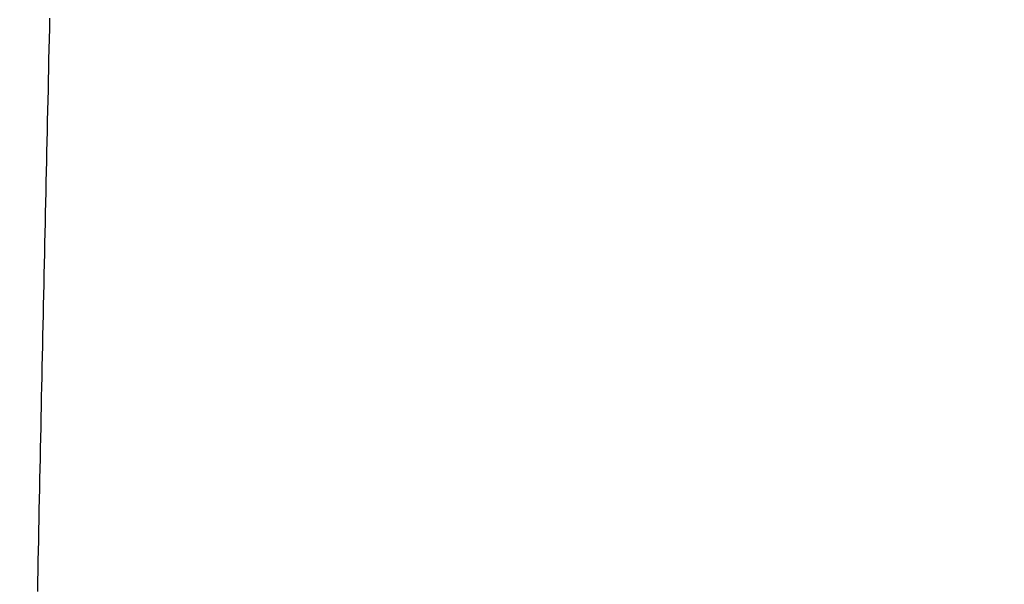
# Model space of a CAD drawing. Header units: millimetres. Extents: x 11979 to 37895, y 18730 to 47884.
# Tile 538 of 656: x 36250.1 to 36251.339, y 43871.125 to 43871.835. Entities that reach past the tile are written whole.
import ezdxf

# ---------------------------------------------------------------- set-up
doc = ezdxf.new("R2010")
doc.units = ezdxf.units.MM
for name, color, linetype in [('-LI-WIDOK', 2, 'Continuous'), ('-WYMIAR', 8, 'Continuous'), ('PROJEKTOWANE', 5, 'Continuous')]:
    doc.layers.add(name, color=color, linetype=linetype)
doc.styles.get("Standard").update_dxf_attribs({"font": 'arial.ttf'})
doc.dimstyles.new('CZA-KROPKA-50', dxfattribs={"dimtxt": 12, "dimasz": 1, "dimexe": 2, "dimexo": 25, "dimgap": 4, "dimtad": 1, "dimdec": 1, "dimrnd": 0.5, "dimzin": 9, "dimdsep": 46, "dimtxsty": 'Standard', "dimblk": 'CZA-KROPKA', "dimblk1": 'CZA-KROPKA', "dimblk2": 'CZA-KROPKA', "dimsah": 1, "dimcen": -20, "dimse1": 1, "dimse2": 1, "dimclrd": 8, "dimclre": 8, "dimclrt": 9, "dimadec": 0, "dimazin": 0, "dimtfac": 1, "dimtdec": 1, "dimtmove": 1, "dimatfit": 3, "dimldrblk": 'CZA-KROPKA', "dimfxl": 1, "dimtolj": 1, "dimtzin": 9, "dimarcsym": 0})

# ---------------------------------------------------------------- blocks, each defined once
blk = doc.blocks.new('CZA-KROPKA')
at = {"layer": '-WYMIAR', "linetype": 'ByBlock'}
for p, q in [((0, 10), (0, -10)), ((5, 0), (-5, 0))]:
    blk.add_line(p, q, dxfattribs=at)
at = {"layer": '-WYMIAR', "linetype": 'ByBlock', "const_width": 2.5}
blk.add_lwpolyline([(-1.25, 0, 1), (1.25, 0, 1)], format="xyb", close=True, dxfattribs=at)
blk = doc.blocks.new('*D2741')
at = {"layer": '-LI-WIDOK', "color": 8, "lineweight": -2}
blk.add_line((36466.8966, 45107.4301), (36466.8966, 43687.4301), dxfattribs=at)
at = {"layer": 'Defpoints', "color": 0}
for p in [(35203.3994, 45108.4301), (36312.9262, 43686.4301), (36466.8966, 43686.4301)]:
    blk.add_point(p, dxfattribs=at)
at = {"layer": '-LI-WIDOK', "color": 8, "lineweight": -2}
for p, rotation in [((36466.8966, 45108.4301), 90), ((36466.8966, 43686.4301), 270)]:
    blk.add_blockref('CZA-KROPKA', p, dxfattribs=dict(at, rotation=rotation))
at = {"layer": '-LI-WIDOK', "color": 9, "insert": (36456.872, 44397.4301), "char_height": 12, "attachment_point": 5, "rotation": 90}
blk.add_mtext('\\A1;1422', dxfattribs=at)
blk = doc.blocks.new('*D2762')
at = {"layer": '-LI-WIDOK', "color": 8, "lineweight": -2}
blk.add_line((34613.9262, 43532.4629), (36311.9262, 43532.4629), dxfattribs=at)
at = {"layer": 'Defpoints', "color": 0}
for p in [(34612.9262, 43960.4735), (36312.9262, 43636.4735), (36312.9262, 43532.4629)]:
    blk.add_point(p, dxfattribs=at)
at = {"layer": '-LI-WIDOK', "color": 8, "lineweight": -2, "rotation": 180}
blk.add_blockref('CZA-KROPKA', (34612.9262, 43532.4629), dxfattribs=at)
at = {"layer": '-LI-WIDOK', "color": 8, "lineweight": -2}
blk.add_blockref('CZA-KROPKA', (36312.9262, 43532.4629), dxfattribs=at)
at = {"layer": '-LI-WIDOK', "color": 9, "insert": (35462.9262, 43542.5898), "char_height": 12, "attachment_point": 5}
blk.add_mtext('\\A1;1700', dxfattribs=at)
blk = doc.blocks.new('*D2763')
at = {"layer": '-LI-WIDOK', "color": 8, "lineweight": -2}
blk.add_line((34132.9262, 43502.2041), (36311.9262, 43502.2041), dxfattribs=at)
at = {"layer": 'Defpoints', "color": 0}
for p in [(34131.9262, 43960.4735), (36312.9262, 43636.4735), (36312.9262, 43502.2041)]:
    blk.add_point(p, dxfattribs=at)
at = {"layer": '-LI-WIDOK', "color": 8, "lineweight": -2, "rotation": 180}
blk.add_blockref('CZA-KROPKA', (34131.9262, 43502.2041), dxfattribs=at)
at = {"layer": '-LI-WIDOK', "color": 8, "lineweight": -2}
blk.add_blockref('CZA-KROPKA', (36312.9262, 43502.2041), dxfattribs=at)
at = {"layer": '-LI-WIDOK', "color": 9, "insert": (35222.4262, 43512.331), "char_height": 12, "attachment_point": 5}
blk.add_mtext('\\A1;2181', dxfattribs=at)
blk = doc.blocks.new('Pisuar NOVA PRO ze zintegrowanym ceramicznym sitkiem')
blk.add_polyline3d([(0.024073, -0.247884, 0), (0.023943, -0.247887, 0), (0.023813, -0.24789, 0), (0.023683, -0.247893, 0), (0.023553, -0.247896, 0), (0.023423, -0.247899, 0), (0.023303, -0.247901, 0), (0.023173, -0.247904, 0), (0.023043, -0.247907, 0), (0.022913, -0.24791, 0), (0.022783, -0.247913, 0), (0.022653, -0.247916, 0), (0.022523, -0.247918, 0), (0.022393, -0.247921, 0), (0.022273, -0.247924, 0), (0.022143, -0.247927, 0), (0.022013, -0.24793, 0), (0.021883, -0.247933, 0), (0.021753, -0.247935, 0), (0.021623, -0.247938, 0), (0.021493, -0.247941, 0), (0.021373, -0.247944, 0), (0.021243, -0.247947, 0), (0.021113, -0.247949, 0), (0.020983, -0.247952, 0), (0.020853, -0.247955, 0), (0.020723, -0.247958, 0), (0.020593, -0.247961, 0), (0.020463, -0.247963, 0), (0.020343, -0.247966, 0), (0.020213, -0.247969, 0), (0.020083, -0.247972, 0), (0.019953, -0.247975, 0), (0.019823, -0.247977, 0), (0.019693, -0.24798, 0), (0.019563, -0.247983, 0), (0.019433, -0.247986, 0), (0.019313, -0.247988, 0), (0.019183, -0.247991, 0), (0.019053, -0.247994, 0), (0.018923, -0.247996, 0), (0.018793, -0.247999, 0), (0.018663, -0.248002, 0), (0.018533, -0.248004, 0), (0.018403, -0.248007, 0), (0.018283, -0.24801, 0), (0.018153, -0.248012, 0), (0.018023, -0.248015, 0), (0.017893, -0.248018, 0), (0.017763, -0.24802, 0), (0.017633, -0.248023, 0), (0.017503, -0.248025, 0), (0.017373, -0.248028, 0), (0.017253, -0.24803, 0), (0.017123, -0.248033, 0), (0.016993, -0.248035, 0), (0.016863, -0.248038, 0)])

msp = doc.modelspace()

# ---------------------------------------------------------------- block references
at = {"layer": 'PROJEKTOWANE', "xscale": -100, "yscale": 100, "zscale": 100, "rotation": 270.0000000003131}
msp.add_blockref('Pisuar NOVA PRO ze zintegrowanym ceramicznym sitkiem', (36274.9262, 43869.4298), dxfattribs=at)

# ---------------------------------------------------------------- dimensions: what is measured, and where the dimension line sits
at = {"layer": '-LI-WIDOK'}
dim = msp.add_linear_dim(base=(36466.8966, 43686.4301), p1=(35203.3994, 45108.4301), p2=(36312.9262, 43686.4301), angle=90, dimstyle='CZA-KROPKA-50', override={"dimfxl": 0, "dimfxlon": 1}, dxfattribs=at)
dim.commit()
dim.dimension.update_dxf_attribs({"geometry": '*D2741', "text_midpoint": (36456.872, 44397.4301)})
for base, p1, picture, middle in [((36312.9262, 43502.2041), (34131.9262, 43960.4735), '*D2763', (35222.4262, 43512.331)), ((36312.9262, 43532.4629), (34612.9262, 43960.4735), '*D2762', (35462.9262, 43542.5898))]:
    dim = msp.add_linear_dim(base=base, p1=p1, p2=(36312.9262, 43636.4735), dimstyle='CZA-KROPKA-50', override={"dimfxl": 0, "dimfxlon": 1}, dxfattribs=at)
    dim.commit()
    dim.dimension.update_dxf_attribs({"geometry": picture, "text_midpoint": middle})

doc.saveas('drawing.dxf')
